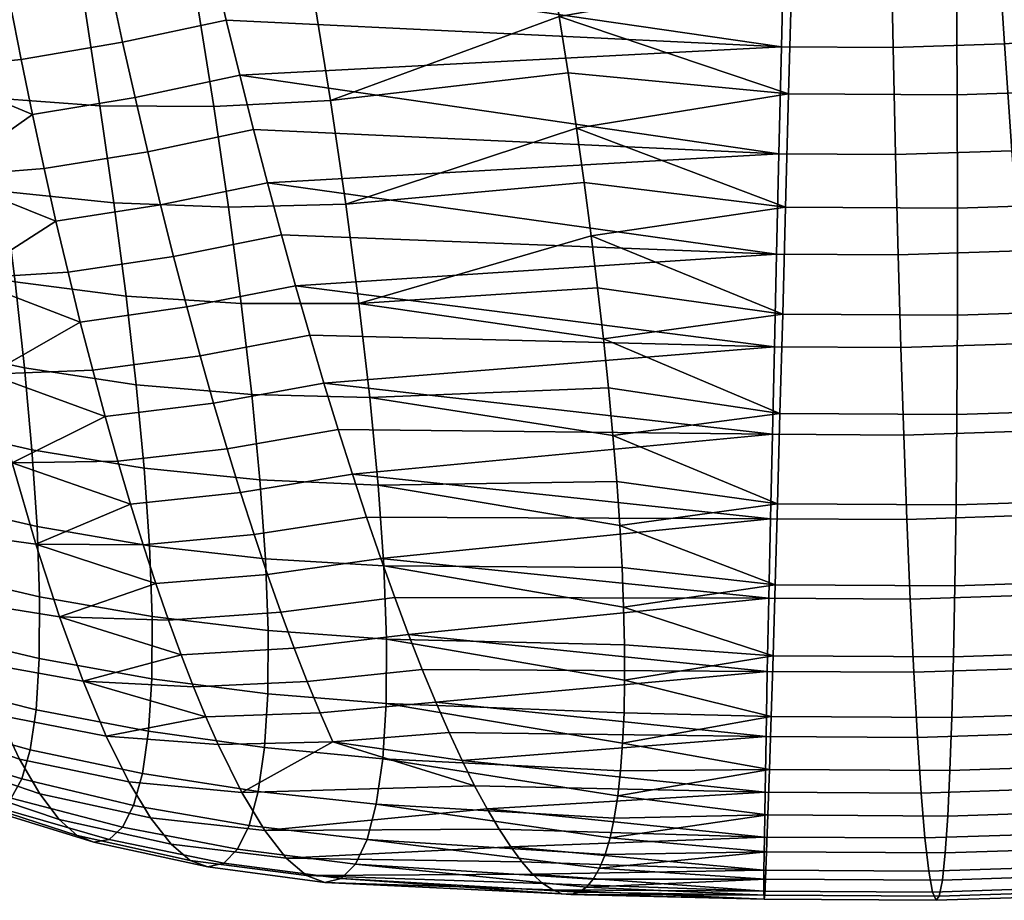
# Model space of a CAD drawing. Extents: x -120 to 2831, y -92 to 75.
# Tile 480 of 643: x 2331 to 2349, y -83 to -66. Entities that reach past the tile are written whole.
import ezdxf

# ---------------------------------------------------------------- set-up
doc = ezdxf.new("R2010")
doc.units = 0
doc.layers.add('GLASS', color=18, linetype='CONTINUOUS')

msp = doc.modelspace()

# ---------------------------------------------------------------- meshes
at = {"layer": 'GLASS'}
mesh = msp.add_polyface(dxfattribs=at)
corners = [(2349.239, -58.861, 43.022), (2346.98, -56.888, 44.25), (2345.548, -57.372, 42.531), (2347.878, -59.408, 41.263), (2350.656, -58.151, 44.625), (2348.471, -56.242, 45.814), (2352.104, -57.296, 46.057), (2349.994, -55.453, 47.205), (2349.118, -61.765, 38.138), (2346.596, -59.776, 39.371), (2345.417, -59.955, 37.374), (2348.004, -61.996, 36.109), (2350.328, -61.341, 40.065), (2351.615, -60.736, 41.86), (2352.954, -59.964, 43.501), (2354.323, -59.047, 44.972), (2355.7, -58.008, 46.262), (2353.561, -56.32, 47.308), (2348.96, -63.872, 30.628), (2346.138, -61.862, 31.868), (2345.411, -61.507, 29.725), (2348.279, -63.549, 28.466), (2349.774, -63.999, 32.791), (2347.005, -62.028, 34.007), (2350.71, -63.923, 34.92), (2351.756, -63.644, 36.98), (2352.893, -63.168, 38.938), (2354.101, -62.506, 40.768), (2355.359, -61.677, 42.445), (2350.289, -59.075, 14.215), (2347.213, -57.102, 15.425), (2347.558, -55.642, 13.88), (2350.614, -57.602, 12.677), (2350.086, -60.394, 15.826), (2346.999, -58.414, 17.041), (2349.997, -61.554, 17.481), (2346.906, -59.571, 18.698), (2350.013, -62.591, 19.219), (2346.925, -60.611, 20.435), (2350.14, -63.524, 21.087), (2347.064, -61.551, 22.298), (2350.388, -64.33, 23.07), (2347.332, -62.37, 24.272), (2350.762, -64.984, 25.146), (2347.736, -63.042, 26.337), (2351.267, -65.466, 27.29), (2351.9, -65.758, 29.471), (2352.658, -65.849, 31.656), (2353.53, -65.732, 33.81), (2354.504, -65.407, 35.898), (2355.564, -64.881, 37.887), (2353.717, -59.391, 11.586), (2351.064, -55.983, 11.244), (2354.138, -57.756, 10.163), (2353.413, -60.876, 13.117), (2353.222, -62.202, 14.723), (2353.136, -63.365, 16.378), (2353.148, -64.399, 18.117), (2353.264, -65.326, 19.989), (2353.491, -66.119, 21.979), (2353.835, -66.756, 24.065), (2354.301, -67.215, 26.223), (2354.886, -67.48, 28.421), (2355.586, -67.538, 30.626), (2356.394, -67.383, 32.803), (2356.387, -66.073, 17.103), (2356.378, -65.041, 15.363)]
mesh.append_faces([[corners[k] for k in face] for face in [(0, 1, 2, 3), (4, 5, 1, 0), (6, 7, 5, 4), (8, 9, 10, 11), (12, 3, 9, 8), (13, 0, 3, 12), (14, 4, 0, 13), (15, 6, 4, 14), (16, 17, 6, 15), (18, 19, 20, 21), (22, 23, 19, 18), (24, 11, 23, 22), (25, 8, 11, 24), (26, 12, 8, 25), (27, 13, 12, 26), (28, 14, 13, 27), (29, 30, 31, 32), (33, 34, 30, 29), (35, 36, 34, 33), (37, 38, 36, 35), (39, 40, 38, 37), (41, 42, 40, 39), (43, 44, 42, 41), (45, 21, 44, 43), (46, 18, 21, 45), (47, 22, 18, 46), (48, 24, 22, 47), (49, 25, 24, 48), (50, 26, 25, 49), (51, 32, 52, 53), (54, 29, 32, 51), (55, 33, 29, 54), (56, 35, 33, 55), (57, 37, 35, 56), (58, 39, 37, 57), (59, 41, 39, 58), (60, 43, 41, 59), (61, 45, 43, 60), (62, 46, 45, 61), (63, 47, 46, 62), (64, 48, 47, 63), (65, 57, 56, 66)]])
mesh = msp.add_polyface(dxfattribs=at)
corners = [(2329.106, -62.174, 99.527), (2328.778, -60.238, 99.557), (2326.959, -60.328, 98.578), (2327.25, -62.166, 98.58), (2331.095, -62.087, 100.274), (2330.734, -60.067, 100.32), (2333.186, -61.896, 100.804), (2332.796, -59.808, 100.847), (2335.351, -61.603, 101.122), (2334.937, -59.464, 101.143), (2329.419, -64.088, 99.328), (2327.529, -63.985, 98.427), (2331.438, -64.084, 100.047), (2333.555, -63.962, 100.57), (2329.712, -65.966, 98.963), (2327.791, -65.775, 98.122), (2331.759, -66.042, 99.643), (2333.898, -65.991, 100.147), (2329.983, -67.799, 98.438), (2328.034, -67.528, 97.668), (2332.053, -67.95, 99.066), (2334.212, -67.966, 99.541), (2328.708, -67.253, 58.054), (2329.104, -69.292, 58.867), (2327.324, -69.244, 59.549), (2326.972, -67.258, 58.725), (2330.556, -67.072, 57.593), (2330.772, -68.117, 57.96), (2332.719, -67.792, 57.656), (2332.96, -68.822, 58.05), (2330.993, -69.14, 58.376), (2332.483, -66.743, 57.311), (2328.337, -65.13, 57.44), (2326.643, -65.184, 58.092), (2330.346, -66.007, 57.277), (2330.142, -64.925, 57.013), (2332.252, -65.676, 57.018), (2332.027, -64.594, 56.776), (2329.944, -63.828, 56.802), (2327.993, -62.942, 57.036), (2329.754, -62.719, 56.645), (2331.807, -63.499, 56.587), (2331.594, -62.394, 56.452), (2329.571, -61.6, 56.542), (2327.679, -60.71, 56.85), (2329.396, -60.475, 56.495), (2331.388, -61.281, 56.37), (2331.19, -60.164, 56.343), (2329.229, -59.346, 56.505), (2334.709, -67.371, 57.461), (2334.969, -68.401, 57.828), (2334.452, -66.324, 57.143), (2334.2, -65.262, 56.876), (2333.712, -63.102, 56.495), (2333.954, -64.187, 56.659), (2333.477, -62.009, 56.383), (2333.248, -60.91, 56.324), (2333.026, -59.808, 56.318)]
mesh.append_faces([[corners[k] for k in face] for face in [(0, 1, 2, 3), (4, 5, 1, 0), (6, 7, 5, 4), (8, 9, 7, 6), (10, 0, 3, 11), (12, 4, 0, 10), (13, 6, 4, 12), (14, 10, 11, 15), (16, 12, 10, 14), (17, 13, 12, 16), (18, 14, 15, 19), (20, 16, 14, 18), (21, 17, 16, 20), (22, 23, 24, 25), (22, 26, 27, 27), (23, 22, 27, 27), (28, 29, 30, 27), (31, 28, 27, 26), (32, 22, 25, 33), (34, 26, 22, 22), (32, 35, 34, 34), (22, 32, 34, 34), (36, 31, 26, 34), (37, 36, 34, 35), (38, 35, 32, 32), (39, 40, 38, 38), (32, 39, 38, 38), (41, 37, 35, 38), (42, 41, 38, 40), (43, 40, 39, 39), (44, 45, 43, 43), (39, 44, 43, 43), (46, 42, 40, 43), (47, 46, 43, 45), (48, 45, 44, 44), (29, 28, 49, 50), (28, 31, 51, 49), (52, 51, 31, 36), (37, 41, 53, 54), (55, 53, 41, 42), (42, 46, 56, 55), (46, 47, 57, 56), (54, 52, 36, 37)]])
mesh = msp.add_polyface(dxfattribs=at)
corners = [(2335.74, -63.725, 100.9), (2335.351, -61.603, 101.122), (2333.186, -61.896, 100.804), (2333.555, -63.962, 100.57), (2336.101, -65.813, 100.481), (2333.898, -65.991, 100.147), (2336.429, -67.85, 99.868), (2334.212, -67.966, 99.541), (2336.72, -69.818, 99.066), (2334.492, -69.874, 98.757), (2340.406, -64.09, 100.982), (2340.209, -62.995, 101.137), (2340.004, -61.894, 101.238), (2339.79, -60.792, 101.286), (2341.097, -68.374, 99.831), (2340.94, -67.323, 100.198), (2340.772, -66.257, 100.512), (2340.594, -65.179, 100.774), (2341.242, -69.406, 99.413), (2344.896, -70.768, 58.74), (2335.232, -69.412, 58.244), (2344.94, -68.864, 57.875), (2334.709, -67.371, 57.461), (2344.989, -66.828, 57.172), (2345.041, -64.681, 56.657), (2333.712, -63.102, 56.495), (2345.096, -62.448, 56.352), (2333.248, -60.91, 56.324), (2345.153, -60.16, 56.272), (2334.2, -65.262, 56.876), (2345.302, -60.884, 101.266), (2340.004, -61.894, 101.238), (2345.244, -63.192, 101.11), (2340.406, -64.09, 100.982), (2340.594, -65.179, 100.774), (2345.185, -65.484, 100.715), (2340.772, -66.257, 100.512), (2345.126, -67.724, 100.085), (2340.94, -67.323, 100.198), (2341.097, -68.374, 99.831), (2341.242, -69.406, 99.413), (2345.069, -69.875, 99.232), (2341.377, -70.419, 98.943), (2334.452, -66.324, 57.143), (2334.969, -68.401, 57.828), (2333.954, -64.187, 56.659), (2333.477, -62.009, 56.383), (2339.79, -60.792, 101.286), (2339.568, -59.69, 101.28), (2340.209, -62.995, 101.137), (2347.107, -66.841, 57.138), (2347.154, -68.877, 57.839), (2344.94, -68.864, 57.875), (2344.989, -66.828, 57.172), (2347.025, -62.459, 56.321), (2347.063, -64.693, 56.625), (2345.041, -64.681, 56.657), (2345.096, -62.448, 56.352), (2346.991, -60.171, 56.243), (2345.153, -60.16, 56.272)]
mesh.append_faces([[corners[k] for k in face] for face in [(0, 1, 2, 3), (4, 0, 3, 5), (6, 4, 5, 7), (8, 6, 7, 9), (0, 4, 10, 11), (1, 0, 12, 13), (6, 8, 14, 15), (4, 6, 16, 17), (17, 10, 4, 4), (15, 16, 6, 6), (12, 0, 11, 11), (14, 8, 18, 18), (19, 20, 21, 21), (21, 22, 23, 23), (24, 25, 26, 26), (26, 27, 28, 28), (29, 24, 23, 23), (30, 31, 32, 32), (33, 34, 35, 35), (36, 37, 35, 35), (33, 35, 32, 32), (38, 39, 37, 37), (36, 38, 37, 37), (40, 41, 39, 39), (39, 41, 37, 37), (42, 41, 40, 40), (34, 36, 35, 35), (22, 43, 23, 23), (21, 44, 22, 22), (20, 44, 21, 21), (45, 24, 29, 29), (45, 25, 24, 24), (26, 46, 27, 27), (25, 46, 26, 26), (43, 29, 23, 23), (47, 31, 30, 30), (48, 47, 30, 30), (49, 33, 32, 32), (31, 49, 32, 32), (50, 51, 52, 53), (54, 55, 56, 57), (58, 54, 57, 59), (55, 50, 53, 56)]])
mesh = msp.add_polyface(dxfattribs=at)
corners = [(2356.775, -61.353, 55.432), (2358.738, -60.885, 55.098), (2359.346, -63.041, 55.343), (2357.289, -63.533, 55.693), (2356.498, -69.921, 57.978), (2358.877, -69.457, 57.639), (2359.397, -71.163, 58.597), (2356.922, -71.645, 58.95), (2356.066, -68.052, 57.144), (2358.348, -67.607, 56.819), (2355.633, -66.051, 56.473), (2357.816, -65.626, 56.162), (2355.205, -63.939, 55.99), (2354.788, -61.741, 55.716), (2354.094, -70.287, 58.256), (2354.422, -72.025, 59.239), (2353.761, -68.403, 57.41), (2353.427, -66.387, 56.728), (2353.099, -64.259, 56.234), (2352.78, -62.046, 55.948), (2351.569, -68.646, 57.607), (2351.808, -70.541, 58.461), (2351.331, -66.62, 56.916), (2351.096, -64.482, 56.413), (2350.87, -62.258, 56.119), (2354.553, -65.176, 100.337), (2357.65, -64.832, 100.059), (2357.395, -62.556, 100.471), (2354.375, -62.892, 100.741), (2354.708, -67.408, 99.698), (2357.876, -67.057, 99.414), (2354.837, -69.553, 98.838), (2358.067, -69.195, 98.549), (2354.94, -71.579, 97.775), (2358.222, -71.214, 97.481), (2349.365, -68.804, 57.75), (2349.51, -70.706, 58.61), (2349.222, -66.771, 57.053), (2349.083, -64.626, 56.544), (2348.951, -62.396, 56.243), (2351.339, -63.11, 100.938), (2354.178, -60.592, 100.908), (2351.227, -60.804, 101.099), (2351.438, -65.4, 100.539), (2351.522, -67.637, 99.905), (2351.589, -69.786, 99.049), (2351.64, -71.816, 97.989), (2347.154, -68.877, 57.839), (2347.204, -70.781, 58.703), (2347.107, -66.841, 57.138), (2347.063, -64.693, 56.625), (2347.025, -62.459, 56.321), (2348.293, -63.21, 101.061), (2348.267, -60.901, 101.219), (2348.313, -65.503, 100.665), (2348.326, -67.742, 100.034), (2348.331, -69.894, 99.18), (2348.329, -71.925, 98.123), (2345.244, -63.192, 101.11), (2345.185, -65.484, 100.715), (2345.302, -60.884, 101.266), (2345.126, -67.724, 100.085), (2345.069, -69.875, 99.232), (2345.013, -71.906, 98.176)]
mesh.append_faces([[corners[k] for k in face] for face in [(0, 1, 2, 3), (4, 5, 6, 7), (8, 9, 5, 4), (10, 11, 9, 8), (12, 3, 11, 10), (13, 0, 3, 12), (14, 4, 7, 15), (16, 8, 4, 14), (17, 10, 8, 16), (18, 12, 10, 17), (19, 13, 12, 18), (20, 16, 14, 21), (22, 17, 16, 20), (23, 18, 17, 22), (24, 19, 18, 23), (25, 26, 27, 28), (29, 30, 26, 25), (31, 32, 30, 29), (33, 34, 32, 31), (35, 20, 21, 36), (37, 22, 20, 35), (38, 23, 22, 37), (39, 24, 23, 38), (40, 28, 41, 42), (43, 25, 28, 40), (44, 29, 25, 43), (45, 31, 29, 44), (46, 33, 31, 45), (47, 35, 36, 48), (49, 37, 35, 47), (50, 38, 37, 49), (51, 39, 38, 50), (52, 40, 42, 53), (54, 43, 40, 52), (55, 44, 43, 54), (56, 45, 44, 55), (57, 46, 45, 56), (54, 52, 58, 59), (52, 53, 60, 58), (56, 55, 61, 62), (57, 56, 62, 63), (55, 54, 59, 61)]])
mesh = msp.add_polyface(dxfattribs=at)
corners = [(2330.227, -69.576, 97.756), (2329.983, -67.799, 98.438), (2328.034, -67.528, 97.668), (2328.255, -69.236, 97.066), (2332.317, -69.794, 98.322), (2332.053, -67.95, 99.066), (2334.492, -69.874, 98.757), (2334.212, -67.966, 99.541), (2330.441, -71.289, 96.919), (2328.448, -70.892, 96.316), (2332.548, -71.563, 97.416), (2334.734, -71.7, 97.802), (2330.621, -72.927, 95.927), (2328.612, -72.49, 95.414), (2332.74, -73.245, 96.35), (2334.935, -73.43, 96.681), (2328.741, -74.02, 94.352), (2326.749, -71.956, 94.819), (2326.864, -73.464, 93.853), (2330.762, -74.482, 94.779), (2332.89, -74.83, 95.129), (2335.091, -75.052, 95.403), (2328.831, -75.466, 93.116), (2326.944, -74.903, 92.699), (2330.859, -75.938, 93.468), (2332.992, -76.303, 93.753), (2335.196, -76.55, 93.972), (2328.488, -74.518, 63.037), (2328.897, -76.004, 64.489), (2327.085, -75.483, 65.228), (2326.717, -74.056, 63.826), (2330.389, -74.729, 62.37), (2330.836, -76.268, 63.845), (2332.392, -74.697, 61.826), (2332.633, -75.509, 62.544), (2334.466, -74.46, 61.387), (2334.722, -75.291, 62.092), (2329.948, -73.045, 61.039), (2328.087, -72.888, 61.72), (2332.153, -73.85, 61.145), (2331.915, -72.969, 60.505), (2334.21, -73.594, 60.722), (2333.956, -72.697, 60.099), (2329.518, -71.228, 59.866), (2327.698, -71.126, 60.552), (2331.68, -72.055, 59.906), (2331.447, -71.111, 59.351), (2333.703, -71.769, 59.518), (2333.452, -70.812, 58.982), (2329.104, -69.292, 58.867), (2327.324, -69.244, 59.549), (2331.218, -70.139, 58.84), (2330.993, -69.14, 58.376), (2333.205, -69.829, 58.492), (2332.96, -68.822, 58.05), (2330.772, -68.117, 57.96), (2334.969, -68.401, 57.828), (2335.232, -69.412, 58.244)]
mesh.append_faces([[corners[k] for k in face] for face in [(0, 1, 2, 3), (4, 5, 1, 0), (6, 7, 5, 4), (8, 0, 3, 9), (10, 4, 0, 8), (11, 6, 4, 10), (12, 8, 9, 13), (14, 10, 8, 12), (15, 11, 10, 14), (16, 13, 17, 18), (19, 12, 13, 16), (20, 14, 12, 19), (21, 15, 14, 20), (22, 16, 18, 23), (24, 19, 16, 22), (25, 20, 19, 24), (26, 21, 20, 25), (27, 28, 29, 30), (31, 32, 28, 27), (31, 33, 34, 34), (32, 31, 34, 34), (35, 36, 34, 33), (37, 31, 27, 38), (39, 33, 31, 31), (37, 40, 39, 39), (31, 37, 39, 39), (41, 35, 33, 39), (42, 41, 39, 40), (43, 37, 38, 44), (45, 40, 37, 37), (43, 46, 45, 45), (37, 43, 45, 45), (47, 42, 40, 45), (48, 47, 45, 46), (49, 43, 44, 50), (51, 46, 43, 43), (49, 52, 51, 51), (43, 49, 51, 51), (53, 48, 46, 51), (54, 53, 51, 52), (55, 52, 49, 49), (53, 54, 56, 57)]])
mesh = msp.add_polyface(dxfattribs=at)
corners = [(2336.97, -71.702, 98.083), (2336.72, -69.818, 99.066), (2334.492, -69.874, 98.757), (2334.734, -71.7, 97.802), (2337.176, -73.484, 96.927), (2334.935, -73.43, 96.681), (2337.334, -75.15, 95.606), (2335.091, -75.052, 95.403), (2341.377, -70.419, 98.943), (2341.242, -69.406, 99.413), (2341.862, -75.08, 95.868), (2341.791, -74.209, 96.575), (2341.706, -73.306, 97.238), (2341.609, -72.371, 97.854), (2341.499, -71.408, 98.423), (2341.919, -75.914, 95.117), (2334.978, -76.087, 62.836), (2334.722, -75.291, 62.092), (2336.846, -74.945, 61.704), (2337.115, -75.76, 62.429), (2334.466, -74.46, 61.387), (2334.21, -73.594, 60.722), (2336.305, -73.215, 60.375), (2336.576, -74.096, 61.019), (2333.956, -72.697, 60.099), (2336.035, -72.304, 59.775), (2333.703, -71.769, 59.518), (2335.766, -71.365, 59.219), (2336.035, -72.304, 59.775), (2333.452, -70.812, 58.982), (2335.498, -70.4, 58.708), (2333.205, -69.829, 58.492), (2335.232, -69.412, 58.244), (2335.766, -71.365, 59.219), (2344.896, -70.768, 58.74), (2344.855, -72.526, 59.742), (2344.961, -73.79, 96.939), (2341.791, -74.209, 96.575), (2344.913, -75.507, 95.55), (2341.609, -72.371, 97.854), (2345.013, -71.906, 98.176), (2344.817, -74.186, 60.898), (2344.782, -75.787, 62.245), (2336.846, -74.945, 61.704), (2344.855, -72.526, 59.742), (2336.305, -73.215, 60.375), (2341.499, -71.408, 98.423), (2341.377, -70.419, 98.943), (2341.862, -75.08, 95.868), (2341.706, -73.306, 97.238), (2341.919, -75.914, 95.117), (2345.069, -69.875, 99.232), (2335.498, -70.4, 58.708), (2335.232, -69.412, 58.244), (2337.115, -75.76, 62.429), (2336.576, -74.096, 61.019), (2336.035, -72.304, 59.775), (2336.035, -72.304, 59.775), (2336.035, -72.304, 59.775), (2347.204, -70.781, 58.703), (2347.256, -72.54, 59.704), (2344.855, -72.526, 59.742), (2344.896, -70.768, 58.74), (2347.154, -68.877, 57.839), (2344.94, -68.864, 57.875), (2347.256, -72.54, 59.704), (2347.311, -74.201, 60.859), (2344.817, -74.186, 60.898), (2344.855, -72.526, 59.742), (2347.371, -75.802, 62.204), (2344.782, -75.787, 62.245)]
mesh.append_faces([[corners[k] for k in face] for face in [(0, 1, 2, 3), (4, 0, 3, 5), (6, 4, 5, 7), (1, 0, 8, 9), (4, 6, 10, 11), (0, 4, 12, 13), (14, 8, 0, 0), (11, 12, 4, 4), (14, 0, 13, 13), (15, 10, 6, 6), (16, 17, 18, 19), (20, 21, 22, 23), (21, 24, 25, 22), (17, 20, 23, 18), (24, 26, 27, 28), (24, 28, 25, 25), (26, 29, 30, 27), (29, 31, 32, 30), (33, 34, 35, 35), (36, 37, 38, 38), (39, 36, 40, 40), (41, 42, 43, 43), (44, 41, 45, 45), (40, 46, 39, 39), (40, 47, 46, 46), (38, 37, 48, 48), (36, 49, 37, 37), (36, 39, 49, 49), (48, 50, 38, 38), (47, 40, 51, 51), (34, 52, 53, 53), (52, 34, 33, 33), (42, 54, 43, 43), (41, 55, 45, 45), (44, 45, 56, 56), (56, 57, 44, 44), (55, 41, 43, 43), (58, 33, 35, 35), (59, 60, 61, 62), (63, 59, 62, 64), (65, 66, 67, 68), (66, 69, 70, 67)]])
mesh = msp.add_polyface(dxfattribs=at)
corners = [(2355.445, -76.737, 63.218), (2358.24, -76.312, 62.895), (2358.692, -77.665, 64.581), (2355.797, -78.105, 64.916), (2355.095, -75.247, 61.703), (2357.791, -74.837, 61.391), (2354.753, -73.667, 60.376), (2357.349, -73.272, 60.076), (2354.422, -72.025, 59.239), (2356.922, -71.645, 58.95), (2351.808, -70.541, 58.461), (2354.094, -70.287, 58.256), (2354.422, -72.025, 59.239), (2352.044, -72.289, 59.452), (2355.016, -73.459, 96.533), (2358.34, -73.09, 96.235), (2358.222, -71.214, 97.481), (2354.94, -71.579, 97.775), (2355.065, -75.173, 95.14), (2358.421, -74.8, 94.839), (2355.088, -76.706, 93.628), (2358.467, -76.331, 93.325), (2355.087, -78.051, 92.025), (2358.479, -77.674, 91.721), (2355.064, -79.206, 90.364), (2358.46, -78.829, 90.059), (2353.045, -78.411, 65.163), (2356.147, -79.322, 66.781), (2353.302, -79.638, 67.036), (2352.787, -77.032, 63.457), (2352.532, -75.532, 61.932), (2352.284, -73.941, 60.597), (2352.044, -72.289, 59.452), (2349.51, -70.706, 58.61), (2349.654, -72.461, 59.607), (2351.673, -73.699, 96.75), (2351.64, -71.816, 97.989), (2351.69, -75.415, 95.359), (2351.691, -76.95, 93.848), (2351.677, -78.296, 92.247), (2351.65, -79.451, 90.585), (2350.278, -78.61, 65.342), (2350.441, -79.844, 67.222), (2350.115, -77.224, 63.63), (2349.956, -75.717, 62.099), (2349.802, -74.119, 60.758), (2349.654, -72.461, 59.607), (2347.204, -70.781, 58.703), (2347.256, -72.54, 59.704), (2348.319, -73.809, 96.885), (2348.329, -71.925, 98.123), (2348.303, -75.526, 95.496), (2348.282, -77.062, 93.986), (2348.255, -78.408, 92.385), (2348.224, -79.564, 90.724), (2347.501, -78.701, 65.454), (2347.571, -79.938, 67.338), (2347.434, -77.312, 63.738), (2347.371, -75.802, 62.204), (2347.311, -74.201, 60.859), (2347.256, -72.54, 59.704), (2345.013, -71.906, 98.176), (2344.961, -73.79, 96.939), (2344.913, -75.507, 95.55), (2344.869, -77.042, 94.04), (2344.829, -78.388, 92.439), (2344.794, -79.544, 90.778)]
mesh.append_faces([[corners[k] for k in face] for face in [(0, 1, 2, 3), (4, 5, 1, 0), (6, 7, 5, 4), (8, 9, 7, 6), (10, 11, 12, 13), (14, 15, 16, 17), (18, 19, 15, 14), (20, 21, 19, 18), (22, 23, 21, 20), (24, 25, 23, 22), (26, 3, 27, 28), (29, 0, 3, 26), (30, 4, 0, 29), (31, 6, 4, 30), (32, 8, 6, 31), (33, 10, 13, 34), (35, 14, 17, 36), (37, 18, 14, 35), (38, 20, 18, 37), (39, 22, 20, 38), (40, 24, 22, 39), (41, 26, 28, 42), (43, 29, 26, 41), (44, 30, 29, 43), (45, 31, 30, 44), (46, 32, 31, 45), (47, 33, 34, 48), (49, 35, 36, 50), (51, 37, 35, 49), (52, 38, 37, 51), (53, 39, 38, 52), (54, 40, 39, 53), (55, 41, 42, 56), (57, 43, 41, 55), (58, 44, 43, 57), (59, 45, 44, 58), (60, 46, 45, 59), (49, 50, 61, 62), (52, 51, 63, 64), (54, 53, 65, 66), (53, 52, 64, 65), (51, 49, 62, 63)]])
mesh = msp.add_polyface(dxfattribs=at)
corners = [(2328.875, -76.796, 91.693), (2328.831, -75.466, 93.116), (2326.944, -74.903, 92.699), (2326.983, -76.234, 91.336), (2330.907, -77.271, 91.991), (2330.859, -75.938, 93.468), (2333.043, -77.644, 92.225), (2332.992, -76.303, 93.753), (2328.868, -77.959, 90.091), (2326.975, -77.39, 89.769), (2330.902, -78.442, 90.355), (2333.038, -78.826, 90.556), (2328.81, -78.905, 88.351), (2326.918, -78.307, 88.051), (2330.841, -79.414, 88.595), (2332.976, -79.823, 88.77), (2328.702, -79.614, 86.54), (2326.818, -78.963, 86.265), (2330.728, -80.172, 86.758), (2332.858, -80.623, 86.905), (2328.552, -80.105, 84.706), (2326.68, -79.382, 84.472), (2330.568, -80.725, 84.883), (2332.691, -81.229, 84.987), (2330.367, -81.089, 82.99), (2328.366, -80.402, 82.872), (2332.479, -81.645, 83.036), (2330.131, -81.275, 81.09), (2328.149, -80.525, 81.048), (2332.227, -81.878, 81.064), (2329.864, -81.289, 79.191), (2327.905, -80.485, 79.236), (2331.94, -81.93, 79.085), (2329.569, -81.135, 77.301), (2327.638, -80.288, 77.442), (2331.623, -81.803, 77.108), (2329.251, -80.814, 75.429), (2327.351, -79.939, 75.672), (2331.278, -81.496, 75.148), (2328.914, -80.328, 73.585), (2327.049, -79.438, 73.933), (2330.912, -81.012, 73.216), (2333.011, -81.468, 72.822), (2333.402, -81.967, 74.824), (2328.562, -79.678, 71.782), (2326.734, -78.788, 72.234), (2330.527, -80.351, 71.326), (2332.599, -80.783, 70.867), (2330.129, -79.515, 69.493), (2328.2, -78.866, 70.031), (2332.172, -79.916, 68.976), (2329.722, -78.509, 67.733), (2327.83, -77.893, 68.345), (2331.732, -78.87, 67.164), (2329.31, -77.337, 66.059), (2327.457, -76.764, 66.74), (2331.285, -77.651, 65.449), (2328.897, -76.004, 64.489), (2327.085, -75.483, 65.228), (2330.836, -76.268, 63.845), (2333.114, -77.019, 64.087), (2333.354, -77.714, 64.909), (2332.633, -75.509, 62.544), (2332.874, -76.283, 63.298)]
mesh.append_faces([[corners[k] for k in face] for face in [(0, 1, 2, 3), (4, 5, 1, 0), (6, 7, 5, 4), (8, 0, 3, 9), (10, 4, 0, 8), (11, 6, 4, 10), (12, 8, 9, 13), (14, 10, 8, 12), (15, 11, 10, 14), (16, 12, 13, 17), (18, 14, 12, 16), (19, 15, 14, 18), (20, 16, 17, 21), (22, 18, 16, 20), (23, 19, 18, 22), (24, 22, 20, 25), (26, 23, 22, 24), (27, 24, 25, 28), (29, 26, 24, 27), (30, 27, 28, 31), (32, 29, 27, 30), (33, 30, 31, 34), (35, 32, 30, 33), (36, 33, 34, 37), (38, 35, 33, 36), (39, 36, 37, 40), (41, 38, 36, 39), (42, 43, 38, 41), (44, 39, 40, 45), (46, 41, 39, 44), (47, 42, 41, 46), (48, 46, 44, 49), (50, 47, 46, 48), (51, 48, 49, 52), (53, 50, 48, 51), (54, 51, 52, 55), (56, 53, 51, 54), (57, 54, 55, 58), (59, 56, 54, 57), (60, 61, 56, 56), (56, 59, 60, 60), (62, 63, 59, 59)]])
mesh = msp.add_polyface(dxfattribs=at)
corners = [(2337.44, -76.685, 94.13), (2337.334, -75.15, 95.606), (2335.091, -75.052, 95.403), (2335.196, -76.55, 93.972), (2335.248, -77.909, 92.397), (2332.992, -76.303, 93.753), (2333.043, -77.644, 92.225), (2337.491, -78.072, 92.512), (2335.243, -79.109, 90.691), (2333.038, -78.826, 90.556), (2337.485, -79.297, 90.766), (2335.179, -80.132, 88.874), (2332.976, -79.823, 88.77), (2337.421, -80.346, 88.909), (2335.059, -80.966, 86.972), (2332.858, -80.623, 86.905), (2337.299, -81.207, 86.963), (2334.887, -81.61, 85.007), (2332.691, -81.229, 84.987), (2337.125, -81.876, 84.946), (2334.667, -82.062, 82.998), (2332.479, -81.645, 83.036), (2336.901, -82.347, 82.879), (2334.404, -82.324, 80.961), (2332.227, -81.878, 81.064), (2336.631, -82.619, 80.779), (2334.103, -82.396, 78.909), (2331.94, -81.93, 79.085), (2336.32, -82.69, 78.663), (2333.767, -82.276, 76.858), (2331.623, -81.803, 77.108), (2335.972, -82.56, 76.551), (2333.402, -81.967, 74.824), (2331.278, -81.496, 75.148), (2335.591, -82.23, 74.458), (2335.182, -81.703, 72.404), (2333.011, -81.468, 72.822), (2334.749, -80.982, 70.405), (2332.599, -80.783, 70.867), (2334.297, -80.072, 68.478), (2332.172, -79.916, 68.976), (2334.065, -79.549, 67.547), (2331.732, -78.87, 67.164), (2333.83, -78.98, 66.64), (2336.233, -79.474, 67.064), (2336.475, -80.023, 67.999), (2335.987, -78.88, 66.156), (2333.593, -78.369, 65.76), (2331.285, -77.651, 65.449), (2333.354, -77.714, 64.909), (2335.738, -78.243, 65.278), (2335.486, -77.564, 64.43), (2330.836, -76.268, 63.845), (2332.874, -76.283, 63.298), (2333.114, -77.019, 64.087), (2335.232, -76.845, 63.616), (2334.978, -76.087, 62.836), (2334.722, -75.291, 62.092), (2332.633, -75.509, 62.544), (2339.166, -80.859, 69.478), (2337.649, -77.282, 63.994), (2337.912, -77.985, 64.83), (2337.115, -75.76, 62.429), (2337.383, -76.54, 63.193)]
mesh.append_faces([[corners[k] for k in face] for face in [(0, 1, 2, 3), (4, 3, 5, 6), (7, 0, 3, 4), (8, 4, 6, 9), (10, 7, 4, 8), (11, 8, 9, 12), (13, 10, 8, 11), (14, 11, 12, 15), (16, 13, 11, 14), (17, 14, 15, 18), (19, 16, 14, 17), (20, 17, 18, 21), (22, 19, 17, 20), (23, 20, 21, 24), (25, 22, 20, 23), (26, 23, 24, 27), (28, 25, 23, 26), (29, 26, 27, 30), (31, 28, 26, 29), (32, 29, 30, 33), (34, 31, 29, 32), (35, 34, 32, 36), (37, 35, 36, 38), (39, 37, 38, 40), (41, 39, 40, 40), (42, 43, 41, 41), (40, 42, 41, 41), (44, 45, 39, 41), (46, 44, 41, 43), (47, 43, 42, 42), (48, 49, 47, 47), (42, 48, 47, 47), (50, 46, 43, 47), (51, 50, 47, 49), (52, 53, 54, 54), (55, 51, 49, 54), (56, 55, 54, 53), (57, 56, 53, 58), (37, 39, 45, 45), (45, 59, 37, 37), (50, 51, 60, 61), (55, 56, 62, 63), (51, 55, 63, 60)]])
mesh = msp.add_polyface(dxfattribs=at)
corners = [(2337.334, -75.15, 95.606), (2337.44, -76.685, 94.13), (2341.963, -76.711, 94.325), (2341.919, -75.914, 95.117), (2337.491, -78.072, 92.512), (2337.485, -79.297, 90.766), (2342.001, -79.474, 90.789), (2342.012, -78.85, 91.724), (2342.01, -78.181, 92.626), (2341.994, -77.467, 93.494), (2337.421, -80.346, 88.909), (2341.936, -80.575, 88.831), (2341.975, -80.049, 89.824), (2337.299, -81.207, 86.963), (2337.125, -81.876, 84.946), (2341.642, -82.161, 84.643), (2341.735, -81.845, 85.717), (2336.901, -82.347, 82.879), (2341.417, -82.631, 82.457), (2341.535, -82.424, 83.555), (2336.631, -82.619, 80.779), (2336.32, -82.69, 78.663), (2340.823, -82.905, 78.016), (2340.989, -82.92, 79.128), (2335.972, -82.56, 76.551), (2340.462, -82.711, 75.807), (2340.647, -82.835, 76.908), (2341.143, -82.879, 80.24), (2341.286, -82.783, 81.351), (2341.815, -81.474, 86.775), (2341.882, -81.051, 87.814), (2335.591, -82.23, 74.458), (2335.182, -81.703, 72.404), (2339.629, -81.681, 71.518), (2339.85, -82.017, 72.568), (2334.749, -80.982, 70.405), (2339.166, -80.859, 69.478), (2339.401, -81.295, 70.487), (2340.062, -82.301, 73.634), (2340.266, -82.533, 74.715), (2335.987, -78.88, 66.156), (2335.738, -78.243, 65.278), (2337.912, -77.985, 64.83), (2338.172, -78.648, 65.7), (2336.233, -79.474, 67.064), (2338.427, -79.268, 66.602), (2336.475, -80.023, 67.999), (2338.679, -79.844, 67.533), (2338.926, -80.375, 68.493), (2344.657, -82.461, 73.807), (2340.266, -82.533, 74.715), (2340.062, -82.301, 73.634), (2344.665, -81.831, 71.567), (2339.629, -81.681, 71.518), (2339.401, -81.295, 70.487), (2339.85, -82.017, 72.568), (2344.697, -79.921, 67.384), (2338.926, -80.375, 68.493), (2338.679, -79.844, 67.533), (2344.678, -80.978, 69.415), (2339.166, -80.859, 69.478), (2337.912, -77.985, 64.83), (2337.649, -77.282, 63.994), (2344.75, -77.296, 63.781), (2344.721, -78.685, 65.499), (2338.427, -79.268, 66.602), (2338.172, -78.648, 65.7), (2344.782, -75.787, 62.245), (2337.383, -76.54, 63.193), (2337.115, -75.76, 62.429)]
mesh.append_faces([[corners[k] for k in face] for face in [(0, 1, 2, 3), (4, 5, 6, 7), (1, 4, 8, 9), (7, 8, 4, 4), (2, 1, 9, 9), (5, 10, 11, 12), (13, 14, 15, 16), (14, 17, 18, 19), (20, 21, 22, 23), (21, 24, 25, 26), (17, 20, 27, 28), (10, 13, 29, 30), (31, 32, 33, 34), (32, 35, 36, 37), (24, 31, 38, 39), (16, 29, 13, 13), (11, 10, 30, 30), (19, 15, 14, 14), (23, 27, 20, 20), (18, 17, 28, 28), (40, 41, 42, 43), (44, 40, 43, 45), (46, 44, 45, 47), (26, 22, 21, 21), (39, 25, 24, 24), (37, 33, 32, 32), (48, 36, 46, 46), (47, 48, 46, 46), (38, 31, 34, 34), (6, 5, 12, 12), (49, 50, 51, 51), (52, 53, 54, 54), (52, 55, 53, 53), (56, 57, 58, 58), (59, 60, 57, 57), (59, 54, 60, 60), (61, 62, 63, 63), (64, 65, 66, 66), (67, 68, 69, 69), (62, 68, 63, 63), (56, 58, 65, 65), (49, 51, 55, 55)]])
mesh = msp.add_polyface(dxfattribs=at)
corners = [(2344.913, -75.507, 95.55), (2341.919, -75.914, 95.117), (2344.869, -77.042, 94.04), (2342.01, -78.181, 92.626), (2342.012, -78.85, 91.724), (2344.829, -78.388, 92.439), (2344.794, -79.544, 90.778), (2341.994, -77.467, 93.494), (2341.975, -80.049, 89.824), (2344.762, -80.546, 89.02), (2342.001, -79.474, 90.789), (2341.882, -81.051, 87.814), (2344.733, -81.411, 87.116), (2341.735, -81.845, 85.717), (2344.708, -82.113, 85.079), (2341.535, -82.424, 83.555), (2344.687, -82.627, 82.931), (2344.671, -82.932, 80.698), (2341.286, -82.783, 81.351), (2340.989, -82.92, 79.128), (2344.66, -83.012, 78.409), (2340.647, -82.835, 76.908), (2344.656, -82.856, 76.1), (2344.665, -81.831, 71.567), (2344.657, -82.461, 73.807), (2339.85, -82.017, 72.568), (2344.678, -80.978, 69.415), (2339.401, -81.295, 70.487), (2340.266, -82.533, 74.715), (2344.721, -78.685, 65.499), (2344.697, -79.921, 67.384), (2338.427, -79.268, 66.602), (2344.75, -77.296, 63.781), (2337.912, -77.985, 64.83), (2337.383, -76.54, 63.193), (2344.782, -75.787, 62.245), (2338.926, -80.375, 68.493), (2341.963, -76.711, 94.325), (2341.936, -80.575, 88.831), (2341.815, -81.474, 86.775), (2341.417, -82.631, 82.457), (2341.642, -82.161, 84.643), (2341.143, -82.879, 80.24), (2340.823, -82.905, 78.016), (2340.462, -82.711, 75.807), (2338.172, -78.648, 65.7), (2347.642, -80.995, 69.368), (2347.714, -81.848, 71.518), (2344.665, -81.831, 71.567), (2344.678, -80.978, 69.415), (2347.501, -78.701, 65.454), (2347.571, -79.938, 67.338), (2344.697, -79.921, 67.384), (2344.721, -78.685, 65.499), (2347.371, -75.802, 62.204), (2347.434, -77.312, 63.738), (2344.75, -77.296, 63.781), (2344.782, -75.787, 62.245)]
mesh.append_faces([[corners[k] for k in face] for face in [(0, 1, 2, 2), (3, 4, 5, 5), (4, 6, 5, 5), (7, 5, 2, 2), (8, 9, 6, 6), (4, 10, 6, 6), (11, 12, 9, 9), (12, 13, 14, 14), (14, 15, 16, 16), (17, 16, 18, 18), (17, 19, 20, 20), (20, 21, 22, 22), (23, 24, 25, 25), (26, 23, 27, 27), (28, 24, 22, 22), (29, 30, 31, 31), (32, 29, 33, 33), (32, 34, 35, 35), (26, 36, 30, 30), (8, 6, 10, 10), (2, 37, 7, 7), (2, 1, 37, 37), (9, 8, 38, 38), (5, 7, 3, 3), (12, 39, 13, 13), (12, 11, 39, 39), (16, 15, 40, 40), (14, 41, 15, 15), (14, 13, 41, 41), (17, 42, 19, 19), (17, 18, 42, 42), (20, 43, 21, 21), (22, 44, 28, 28), (22, 21, 44, 44), (20, 19, 43, 43), (16, 40, 18, 18), (9, 38, 11, 11), (45, 33, 29, 29), (46, 47, 48, 49), (50, 51, 52, 53), (51, 46, 49, 52), (54, 55, 56, 57), (55, 50, 53, 56)]])
mesh = msp.add_polyface(dxfattribs=at)
corners = [(2355.02, -80.208, 88.606), (2358.412, -79.831, 88.302), (2358.46, -78.829, 90.059), (2355.064, -79.206, 90.364), (2354.952, -81.074, 86.703), (2358.331, -80.699, 86.4), (2354.86, -81.779, 84.67), (2358.216, -81.406, 84.369), (2354.741, -82.296, 82.526), (2358.066, -81.927, 82.228), (2354.597, -82.606, 80.297), (2357.88, -82.241, 80.003), (2354.429, -82.69, 78.015), (2357.659, -82.332, 77.725), (2354.237, -82.54, 75.713), (2357.406, -82.189, 75.429), (2354.025, -82.152, 73.429), (2357.123, -81.808, 73.151), (2353.796, -81.53, 71.198), (2356.816, -81.195, 70.928), (2353.554, -80.686, 69.057), (2356.489, -80.36, 68.794), (2353.302, -79.638, 67.036), (2356.147, -79.322, 66.781), (2351.61, -80.453, 88.827), (2351.65, -79.451, 90.585), (2351.555, -81.318, 86.924), (2351.485, -82.021, 84.889), (2351.399, -82.536, 82.743), (2351.297, -82.843, 80.511), (2351.181, -82.924, 78.226), (2351.052, -82.769, 75.92), (2350.911, -82.376, 73.631), (2350.76, -81.748, 71.395), (2350.603, -80.898, 69.249), (2350.441, -79.844, 67.222), (2348.188, -80.566, 88.966), (2348.224, -79.564, 90.724), (2348.146, -81.431, 87.061), (2348.098, -82.132, 85.025), (2348.045, -82.646, 82.878), (2347.986, -82.952, 80.645), (2347.923, -83.031, 78.357), (2347.856, -82.874, 76.049), (2347.786, -82.479, 73.757), (2347.714, -81.848, 71.518), (2347.642, -80.995, 69.368), (2347.571, -79.938, 67.338), (2344.762, -80.546, 89.02), (2344.733, -81.411, 87.116), (2344.708, -82.113, 85.079), (2344.687, -82.627, 82.931), (2344.671, -82.932, 80.698), (2344.66, -83.012, 78.409), (2344.656, -82.856, 76.1), (2344.657, -82.461, 73.807), (2344.665, -81.831, 71.567), (2344.794, -79.544, 90.778)]
mesh.append_faces([[corners[k] for k in face] for face in [(0, 1, 2, 3), (4, 5, 1, 0), (6, 7, 5, 4), (8, 9, 7, 6), (10, 11, 9, 8), (12, 13, 11, 10), (14, 15, 13, 12), (16, 17, 15, 14), (18, 19, 17, 16), (20, 21, 19, 18), (22, 23, 21, 20), (24, 0, 3, 25), (26, 4, 0, 24), (27, 6, 4, 26), (28, 8, 6, 27), (29, 10, 8, 28), (30, 12, 10, 29), (31, 14, 12, 30), (32, 16, 14, 31), (33, 18, 16, 32), (34, 20, 18, 33), (35, 22, 20, 34), (36, 24, 25, 37), (38, 26, 24, 36), (39, 27, 26, 38), (40, 28, 27, 39), (41, 29, 28, 40), (42, 30, 29, 41), (43, 31, 30, 42), (44, 32, 31, 43), (45, 33, 32, 44), (46, 34, 33, 45), (47, 35, 34, 46), (38, 36, 48, 49), (40, 39, 50, 51), (39, 38, 49, 50), (42, 41, 52, 53), (44, 43, 54, 55), (43, 42, 53, 54), (41, 40, 51, 52), (45, 44, 55, 56), (36, 37, 57, 48)]])

doc.saveas('drawing.dxf')
